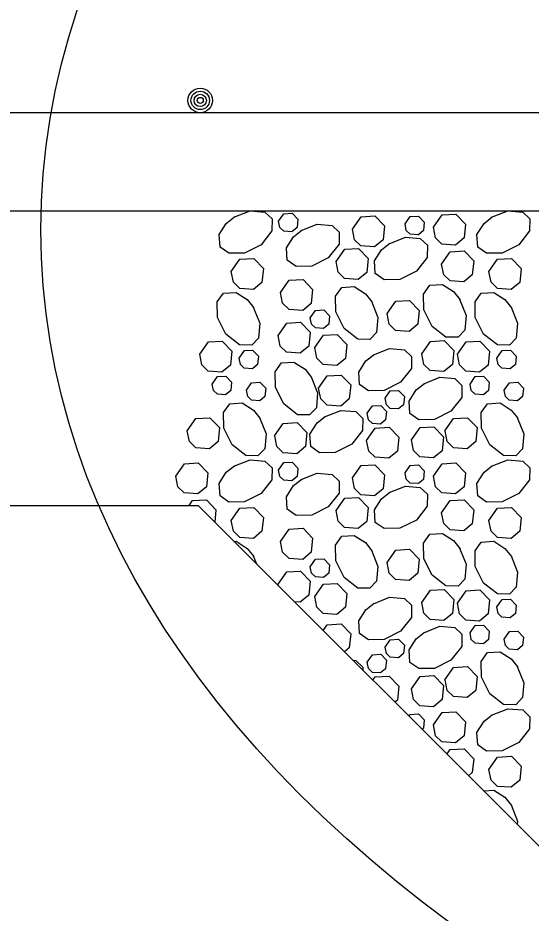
# Model space of a CAD drawing. Extents: x 636530 to 644067, y 294168 to 299122.
# Drawn here: x 640299.16 to 640315.08, y 295475.49 to 295503.28 of the extents above; entities that cross this region are included whole.
import ezdxf

# ---------------------------------------------------------------- set-up
doc = ezdxf.new("R2010")
doc.units = 0
doc.layers.add('1', color=7, linetype='Continuous')

msp = doc.modelspace()

# ---------------------------------------------------------------- linework, layer by layer
at = {"layer": '1'}
for p, q in [((640088.837, 295500.336), (640318.391, 295500.336)), ((640062.437, 295497.288), (640355.474, 295497.288)), ((640287.905, 295488.144), (640304.75, 295488.144)), ((640316.942, 295475.952), (640304.75, 295488.144))]:
    msp.add_line(p, q, dxfattribs=at)
for points in [[(640305.862, 295497.088), (640306.365, 295497.288), (640306.827, 295497.248), (640307.047, 295497.039), (640307.04, 295496.664), (640306.707, 295496.238), (640306.191, 295495.98), (640305.706, 295495.972), (640305.433, 295496.166), (640305.407, 295496.553), (640305.628, 295496.899), (640305.882, 295497.101)], [(640313.857, 295497.088), (640314.361, 295497.288), (640314.823, 295497.248), (640315.042, 295497.039), (640315.035, 295496.664), (640314.702, 295496.238), (640314.187, 295495.98), (640313.701, 295495.972), (640313.428, 295496.166), (640313.402, 295496.553), (640313.624, 295496.899), (640313.878, 295497.101)], [(640307.25, 295496.97), (640307.411, 295497.199), (640307.669, 295497.214), (640307.848, 295497.028), (640307.822, 295496.768), (640307.663, 295496.636), (640307.409, 295496.654), (640307.289, 295496.77), (640307.25, 295496.97)], [(640309.54, 295496.724), (640309.809, 295497.107), (640310.238, 295497.131), (640310.537, 295496.822), (640310.494, 295496.388), (640310.228, 295496.168), (640309.804, 295496.198), (640309.605, 295496.392), (640309.54, 295496.724)], [(640311.172, 295496.882), (640311.333, 295497.111), (640311.591, 295497.126), (640311.77, 295496.94), (640311.744, 295496.68), (640311.585, 295496.548), (640311.33, 295496.566), (640311.211, 295496.682), (640311.172, 295496.881)], [(640312.053, 295496.782), (640312.322, 295497.165), (640312.751, 295497.189), (640313.05, 295496.88), (640313.006, 295496.446), (640312.741, 295496.226), (640312.317, 295496.256), (640312.118, 295496.45), (640312.053, 295496.782)], [(640307.947, 295496.675), (640308.45, 295496.875), (640308.912, 295496.835), (640309.132, 295496.626), (640309.125, 295496.251), (640308.791, 295495.825), (640308.276, 295495.567), (640307.791, 295495.559), (640307.517, 295495.753), (640307.491, 295496.14), (640307.713, 295496.486), (640307.967, 295496.688)], [(640310.68, 295496.269), (640311.183, 295496.468), (640311.645, 295496.428), (640311.865, 295496.219), (640311.858, 295495.844), (640311.524, 295495.418), (640311.009, 295495.161), (640310.524, 295495.152), (640310.25, 295495.346), (640310.224, 295495.733), (640310.446, 295496.079), (640310.7, 295496.281)], [(640309.034, 295495.712), (640309.303, 295496.095), (640309.732, 295496.119), (640310.031, 295495.81), (640309.988, 295495.376), (640309.722, 295495.156), (640309.298, 295495.186), (640309.099, 295495.38), (640309.034, 295495.712)], [(640312.306, 295495.637), (640312.575, 295496.02), (640313.004, 295496.044), (640313.303, 295495.735), (640313.259, 295495.301), (640312.994, 295495.081), (640312.57, 295495.111), (640312.371, 295495.305), (640312.306, 295495.637)], [(640305.781, 295495.403), (640306.05, 295495.785), (640306.479, 295495.81), (640306.777, 295495.501), (640306.734, 295495.067), (640306.469, 295494.846), (640306.045, 295494.877), (640305.846, 295495.07), (640305.781, 295495.403)], [(640313.776, 295495.403), (640314.045, 295495.785), (640314.474, 295495.81), (640314.773, 295495.501), (640314.73, 295495.067), (640314.464, 295494.846), (640314.041, 295494.877), (640313.841, 295495.07), (640313.776, 295495.403)], [(640307.31, 295494.752), (640307.579, 295495.135), (640308.008, 295495.159), (640308.306, 295494.85), (640308.263, 295494.416), (640307.998, 295494.196), (640307.574, 295494.226), (640307.375, 295494.42), (640307.31, 295494.752)], [(640306.464, 295494.303), (640306.664, 295493.8), (640306.624, 295493.338), (640306.415, 295493.119), (640306.04, 295493.126), (640305.614, 295493.459), (640305.357, 295493.974), (640305.348, 295494.46), (640305.542, 295494.733), (640305.929, 295494.759), (640306.275, 295494.537), (640306.477, 295494.283)], [(640310.132, 295494.482), (640310.332, 295493.979), (640310.292, 295493.517), (640310.083, 295493.297), (640309.708, 295493.305), (640309.282, 295493.638), (640309.025, 295494.153), (640309.016, 295494.639), (640309.21, 295494.912), (640309.597, 295494.938), (640309.943, 295494.716), (640310.145, 295494.462)], [(640312.866, 295494.547), (640313.065, 295494.044), (640313.025, 295493.582), (640312.816, 295493.363), (640312.441, 295493.37), (640312.015, 295493.703), (640311.758, 295494.218), (640311.749, 295494.704), (640311.943, 295494.977), (640312.33, 295495.003), (640312.676, 295494.781), (640312.878, 295494.527)], [(640314.46, 295494.303), (640314.659, 295493.8), (640314.619, 295493.338), (640314.411, 295493.119), (640314.036, 295493.126), (640313.609, 295493.459), (640313.352, 295493.974), (640313.343, 295494.46), (640313.538, 295494.733), (640313.924, 295494.759), (640314.27, 295494.537), (640314.473, 295494.283)], [(640310.616, 295494.102), (640310.884, 295494.484), (640311.314, 295494.509), (640311.612, 295494.199), (640311.569, 295493.766), (640311.304, 295493.545), (640310.88, 295493.576), (640310.681, 295493.769), (640310.616, 295494.102)], [(640308.234, 295493.969), (640308.395, 295494.198), (640308.653, 295494.213), (640308.832, 295494.027), (640308.806, 295493.767), (640308.647, 295493.635), (640308.392, 295493.653), (640308.273, 295493.769), (640308.234, 295493.969)], [(640307.234, 295493.424), (640307.503, 295493.807), (640307.933, 295493.831), (640308.231, 295493.522), (640308.188, 295493.088), (640307.923, 295492.867), (640307.499, 295492.898), (640307.299, 295493.092), (640307.235, 295493.424)], [(640308.371, 295493.044), (640308.64, 295493.427), (640309.069, 295493.451), (640309.367, 295493.142), (640309.324, 295492.708), (640309.059, 295492.488), (640308.635, 295492.518), (640308.436, 295492.712), (640308.371, 295493.044)], [(640304.803, 295492.838), (640305.071, 295493.221), (640305.501, 295493.246), (640305.799, 295492.936), (640305.756, 295492.502), (640305.491, 295492.282), (640305.067, 295492.313), (640304.868, 295492.506), (640304.803, 295492.838)], [(640311.692, 295492.855), (640311.961, 295493.237), (640312.39, 295493.262), (640312.688, 295492.952), (640312.645, 295492.519), (640312.38, 295492.298), (640311.956, 295492.329), (640311.757, 295492.522), (640311.692, 295492.855)], [(640312.798, 295492.838), (640313.067, 295493.221), (640313.496, 295493.246), (640313.795, 295492.936), (640313.752, 295492.502), (640313.486, 295492.282), (640313.062, 295492.313), (640312.863, 295492.506), (640312.798, 295492.838)], [(640306.026, 295492.72), (640306.187, 295492.95), (640306.445, 295492.965), (640306.624, 295492.779), (640306.598, 295492.519), (640306.439, 295492.386), (640306.185, 295492.405), (640306.065, 295492.521), (640306.026, 295492.72)], [(640310.192, 295492.82), (640310.695, 295493.019), (640311.157, 295492.979), (640311.377, 295492.77), (640311.37, 295492.395), (640311.036, 295491.969), (640310.521, 295491.712), (640310.036, 295491.703), (640309.762, 295491.897), (640309.736, 295492.284), (640309.958, 295492.63), (640310.212, 295492.833)], [(640314.022, 295492.72), (640314.183, 295492.95), (640314.441, 295492.965), (640314.62, 295492.779), (640314.594, 295492.519), (640314.435, 295492.386), (640314.18, 295492.405), (640314.06, 295492.521), (640314.022, 295492.72)], [(640308.262, 295492.14), (640308.461, 295491.637), (640308.421, 295491.175), (640308.212, 295490.955), (640307.837, 295490.962), (640307.411, 295491.295), (640307.154, 295491.81), (640307.145, 295492.296), (640307.339, 295492.569), (640307.726, 295492.595), (640308.072, 295492.373), (640308.275, 295492.119)], [(640305.194, 295491.913), (640305.355, 295492.143), (640305.613, 295492.158), (640305.792, 295491.972), (640305.766, 295491.712), (640305.607, 295491.579), (640305.352, 295491.598), (640305.233, 295491.714), (640305.194, 295491.913)], [(640308.49, 295491.786), (640308.759, 295492.168), (640309.189, 295492.193), (640309.487, 295491.883), (640309.444, 295491.45), (640309.179, 295491.229), (640308.755, 295491.26), (640308.555, 295491.453), (640308.49, 295491.786)], [(640311.752, 295491.921), (640312.256, 295492.121), (640312.718, 295492.081), (640312.937, 295491.872), (640312.93, 295491.497), (640312.597, 295491.071), (640312.082, 295490.813), (640311.596, 295490.805), (640311.323, 295490.999), (640311.297, 295491.386), (640311.519, 295491.731), (640311.773, 295491.934)], [(640313.189, 295491.913), (640313.351, 295492.143), (640313.608, 295492.158), (640313.787, 295491.972), (640313.761, 295491.712), (640313.602, 295491.579), (640313.348, 295491.598), (640313.228, 295491.714), (640313.189, 295491.913)], [(640306.253, 295491.724), (640306.414, 295491.954), (640306.672, 295491.968), (640306.851, 295491.783), (640306.825, 295491.523), (640306.666, 295491.39), (640306.412, 295491.409), (640306.292, 295491.525), (640306.253, 295491.724)], [(640310.554, 295491.472), (640310.715, 295491.702), (640310.973, 295491.716), (640311.152, 295491.531), (640311.126, 295491.27), (640310.967, 295491.138), (640310.712, 295491.156), (640310.593, 295491.272), (640310.554, 295491.472)], [(640314.248, 295491.724), (640314.41, 295491.954), (640314.667, 295491.968), (640314.847, 295491.783), (640314.821, 295491.523), (640314.662, 295491.39), (640314.407, 295491.409), (640314.287, 295491.525), (640314.249, 295491.724)], [(640306.659, 295490.871), (640306.859, 295490.368), (640306.819, 295489.906), (640306.61, 295489.686), (640306.235, 295489.693), (640305.809, 295490.026), (640305.552, 295490.542), (640305.543, 295491.027), (640305.737, 295491.3), (640306.124, 295491.326), (640306.47, 295491.105), (640306.672, 295490.851)], [(640309.999, 295491.005), (640310.16, 295491.235), (640310.418, 295491.25), (640310.597, 295491.064), (640310.571, 295490.804), (640310.412, 295490.671), (640310.158, 295490.69), (640310.038, 295490.806), (640309.999, 295491.005)], [(640314.655, 295490.871), (640314.854, 295490.368), (640314.814, 295489.906), (640314.606, 295489.686), (640314.231, 295489.693), (640313.804, 295490.026), (640313.547, 295490.542), (640313.538, 295491.027), (640313.733, 295491.3), (640314.119, 295491.326), (640314.465, 295491.105), (640314.668, 295490.851)], [(640304.416, 295490.461), (640304.685, 295490.844), (640305.114, 295490.868), (640305.413, 295490.559), (640305.37, 295490.125), (640305.104, 295489.904), (640304.68, 295489.935), (640304.481, 295490.129), (640304.416, 295490.461)], [(640308.678, 295490.896), (640309.181, 295491.096), (640309.643, 295491.056), (640309.863, 295490.847), (640309.856, 295490.472), (640309.523, 295490.046), (640309.008, 295489.788), (640308.522, 295489.78), (640308.249, 295489.974), (640308.223, 295490.361), (640308.445, 295490.707), (640308.699, 295490.909)], [(640312.411, 295490.461), (640312.68, 295490.844), (640313.11, 295490.868), (640313.408, 295490.559), (640313.365, 295490.125), (640313.1, 295489.904), (640312.676, 295489.935), (640312.476, 295490.129), (640312.412, 295490.461)], [(640307.127, 295490.307), (640307.396, 295490.689), (640307.826, 295490.714), (640308.124, 295490.404), (640308.081, 295489.971), (640307.816, 295489.75), (640307.392, 295489.781), (640307.192, 295489.974), (640307.128, 295490.307)], [(640311.368, 295490.181), (640311.637, 295490.563), (640312.067, 295490.588), (640312.365, 295490.278), (640312.322, 295489.844), (640312.057, 295489.624), (640311.633, 295489.655), (640311.433, 295489.848), (640311.369, 295490.18)], [(640309.981, 295490.165), (640310.25, 295490.547), (640310.679, 295490.572), (640310.978, 295490.262), (640310.935, 295489.829), (640310.669, 295489.608), (640310.245, 295489.639), (640310.046, 295489.832), (640309.981, 295490.165)], [(640305.862, 295489.362), (640306.365, 295489.562), (640306.827, 295489.522), (640307.047, 295489.313), (640307.04, 295488.938), (640306.707, 295488.512), (640306.191, 295488.254), (640305.706, 295488.246), (640305.433, 295488.44), (640305.407, 295488.827), (640305.628, 295489.173), (640305.882, 295489.375)], [(640307.25, 295489.244), (640307.411, 295489.474), (640307.669, 295489.488), (640307.848, 295489.303), (640307.822, 295489.042), (640307.663, 295488.91), (640307.409, 295488.928), (640307.289, 295489.045), (640307.25, 295489.244)], [(640313.857, 295489.362), (640314.361, 295489.562), (640314.823, 295489.522), (640315.042, 295489.313), (640315.035, 295488.938), (640314.702, 295488.512), (640314.187, 295488.254), (640313.701, 295488.246), (640313.428, 295488.44), (640313.402, 295488.827), (640313.624, 295489.173), (640313.878, 295489.375)], [(640304.058, 295489.057), (640304.326, 295489.439), (640304.756, 295489.464), (640305.054, 295489.154), (640305.011, 295488.721), (640304.746, 295488.5), (640304.322, 295488.531), (640304.122, 295488.724), (640304.058, 295489.057)], [(640309.54, 295488.998), (640309.809, 295489.381), (640310.238, 295489.406), (640310.537, 295489.096), (640310.494, 295488.662), (640310.228, 295488.442), (640309.804, 295488.473), (640309.605, 295488.666), (640309.54, 295488.998)], [(640311.172, 295489.156), (640311.333, 295489.385), (640311.591, 295489.4), (640311.77, 295489.214), (640311.744, 295488.954), (640311.585, 295488.822), (640311.33, 295488.84), (640311.211, 295488.956), (640311.172, 295489.156)], [(640312.053, 295489.057), (640312.322, 295489.439), (640312.751, 295489.464), (640313.05, 295489.154), (640313.006, 295488.721), (640312.741, 295488.5), (640312.317, 295488.531), (640312.118, 295488.724), (640312.053, 295489.057)], [(640307.947, 295488.949), (640308.45, 295489.149), (640308.912, 295489.109), (640309.132, 295488.9), (640309.125, 295488.525), (640308.791, 295488.099), (640308.276, 295487.841), (640307.791, 295487.833), (640307.517, 295488.027), (640307.491, 295488.414), (640307.713, 295488.76), (640307.967, 295488.962)], [(640310.68, 295488.543), (640311.183, 295488.742), (640311.645, 295488.702), (640311.865, 295488.493), (640311.858, 295488.118), (640311.524, 295487.692), (640311.009, 295487.435), (640310.524, 295487.426), (640310.25, 295487.62), (640310.224, 295488.007), (640310.446, 295488.353), (640310.7, 295488.556)], [(640309.034, 295487.986), (640309.303, 295488.369), (640309.732, 295488.394), (640310.031, 295488.084), (640309.988, 295487.65), (640309.722, 295487.43), (640309.298, 295487.461), (640309.099, 295487.654), (640309.034, 295487.986)], [(640304.474, 295488.144), (640304.579, 295488.294), (640305.009, 295488.318), (640305.307, 295488.009), (640305.269, 295487.624)], [(640305.781, 295487.677), (640306.05, 295488.06), (640306.479, 295488.084), (640306.777, 295487.775), (640306.734, 295487.341), (640306.469, 295487.12), (640306.045, 295487.151), (640305.846, 295487.345), (640305.781, 295487.677)], [(640312.306, 295487.911), (640312.575, 295488.294), (640313.004, 295488.318), (640313.303, 295488.009), (640313.259, 295487.575), (640312.994, 295487.355), (640312.57, 295487.385), (640312.371, 295487.579), (640312.306, 295487.911)], [(640313.776, 295487.677), (640314.045, 295488.06), (640314.474, 295488.084), (640314.773, 295487.775), (640314.73, 295487.341), (640314.464, 295487.12), (640314.041, 295487.151), (640313.841, 295487.345), (640313.776, 295487.677)], [(640307.31, 295487.027), (640307.579, 295487.409), (640308.008, 295487.434), (640308.306, 295487.124), (640308.263, 295486.691), (640307.998, 295486.47), (640307.574, 295486.501), (640307.375, 295486.694), (640307.31, 295487.027)], [(640312.866, 295486.822), (640313.065, 295486.319), (640313.025, 295485.856), (640312.816, 295485.637), (640312.441, 295485.644), (640312.015, 295485.977), (640311.758, 295486.492), (640311.749, 295486.978), (640311.943, 295487.251), (640312.33, 295487.277), (640312.676, 295487.055), (640312.878, 295486.801)], [(640305.865, 295487.029), (640305.929, 295487.033), (640306.275, 295486.811), (640306.477, 295486.557)], [(640310.132, 295486.757), (640310.332, 295486.254), (640310.292, 295485.791), (640310.083, 295485.572), (640309.708, 295485.579), (640309.282, 295485.912), (640309.025, 295486.427), (640309.016, 295486.913), (640309.21, 295487.186), (640309.597, 295487.212), (640309.943, 295486.99), (640310.145, 295486.736)], [(640314.46, 295486.578), (640314.659, 295486.075), (640314.619, 295485.612), (640314.411, 295485.393), (640314.036, 295485.4), (640313.609, 295485.733), (640313.352, 295486.248), (640313.343, 295486.734), (640313.538, 295487.007), (640313.924, 295487.033), (640314.27, 295486.811), (640314.473, 295486.557)], [(640310.616, 295486.376), (640310.884, 295486.759), (640311.314, 295486.783), (640311.612, 295486.474), (640311.569, 295486.04), (640311.304, 295485.819), (640310.88, 295485.85), (640310.681, 295486.043), (640310.616, 295486.376)], [(640306.464, 295486.578), (640306.562, 295486.331)], [(640308.234, 295486.243), (640308.395, 295486.472), (640308.653, 295486.487), (640308.832, 295486.301), (640308.806, 295486.041), (640308.647, 295485.909), (640308.392, 295485.927), (640308.273, 295486.043), (640308.234, 295486.243)], [(640307.234, 295485.698), (640307.503, 295486.081), (640307.933, 295486.105), (640308.231, 295485.796), (640308.188, 295485.362), (640307.923, 295485.142), (640307.738, 295485.155)], [(640307.244, 295485.649), (640307.235, 295485.698)], [(640308.371, 295485.319), (640308.64, 295485.701), (640309.069, 295485.726), (640309.367, 295485.416), (640309.324, 295484.982), (640309.059, 295484.762), (640308.635, 295484.793), (640308.436, 295484.986), (640308.371, 295485.318)], [(640311.692, 295485.129), (640311.961, 295485.512), (640312.39, 295485.536), (640312.688, 295485.227), (640312.645, 295484.793), (640312.38, 295484.572), (640311.956, 295484.603), (640311.757, 295484.796), (640311.692, 295485.129)], [(640312.798, 295485.113), (640313.067, 295485.495), (640313.496, 295485.52), (640313.795, 295485.21), (640313.752, 295484.777), (640313.486, 295484.556), (640313.062, 295484.587), (640312.863, 295484.78), (640312.798, 295485.113)], [(640310.192, 295485.094), (640310.695, 295485.293), (640311.157, 295485.253), (640311.377, 295485.045), (640311.37, 295484.67), (640311.036, 295484.244), (640310.521, 295483.986), (640310.036, 295483.977), (640309.762, 295484.172), (640309.736, 295484.558), (640309.958, 295484.904), (640310.212, 295485.107)], [(640314.022, 295484.995), (640314.183, 295485.224), (640314.441, 295485.239), (640314.62, 295485.053), (640314.594, 295484.793), (640314.435, 295484.661), (640314.18, 295484.679), (640314.06, 295484.795), (640314.022, 295484.994)], [(640308.632, 295484.261), (640308.759, 295484.443), (640309.189, 295484.467), (640309.487, 295484.158), (640309.444, 295483.724), (640309.294, 295483.599)], [(640311.752, 295484.195), (640312.256, 295484.395), (640312.718, 295484.355), (640312.937, 295484.146), (640312.93, 295483.771), (640312.597, 295483.345), (640312.082, 295483.087), (640311.596, 295483.079), (640311.323, 295483.273), (640311.297, 295483.66), (640311.519, 295484.006), (640311.773, 295484.208)], [(640313.189, 295484.187), (640313.351, 295484.417), (640313.608, 295484.432), (640313.787, 295484.246), (640313.761, 295483.986), (640313.602, 295483.853), (640313.348, 295483.872), (640313.228, 295483.988), (640313.189, 295484.187)], [(640314.248, 295483.998), (640314.41, 295484.228), (640314.667, 295484.243), (640314.847, 295484.057), (640314.821, 295483.797), (640314.662, 295483.664), (640314.407, 295483.683), (640314.287, 295483.799), (640314.249, 295483.998)], [(640310.554, 295483.746), (640310.715, 295483.976), (640310.973, 295483.99), (640311.152, 295483.805), (640311.126, 295483.545), (640310.967, 295483.412), (640310.712, 295483.431), (640310.593, 295483.547), (640310.554, 295483.746)], [(640309.999, 295483.28), (640310.16, 295483.509), (640310.418, 295483.524), (640310.597, 295483.338), (640310.571, 295483.078), (640310.412, 295482.946), (640310.158, 295482.964), (640310.038, 295483.08), (640309.999, 295483.28)], [(640314.655, 295483.145), (640314.854, 295482.642), (640314.814, 295482.18), (640314.606, 295481.96), (640314.231, 295481.967), (640313.804, 295482.301), (640313.547, 295482.816), (640313.538, 295483.301), (640313.733, 295483.575), (640314.119, 295483.6), (640314.465, 295483.379), (640314.668, 295483.125)], [(640309.556, 295483.338), (640309.643, 295483.33), (640309.863, 295483.121), (640309.861, 295483.032)], [(640312.411, 295482.735), (640312.68, 295483.118), (640313.11, 295483.142), (640313.408, 295482.833), (640313.365, 295482.399), (640313.1, 295482.179), (640312.676, 295482.209), (640312.476, 295482.403), (640312.412, 295482.735)], [(640310.176, 295482.717), (640310.25, 295482.821), (640310.679, 295482.846), (640310.978, 295482.537), (640310.935, 295482.103), (640310.856, 295482.037)], [(640311.368, 295482.455), (640311.637, 295482.837), (640312.067, 295482.862), (640312.365, 295482.552), (640312.322, 295482.119), (640312.057, 295481.898), (640311.633, 295481.929), (640311.433, 295482.122), (640311.369, 295482.455)], [(640312.053, 295481.331), (640312.322, 295481.713), (640312.751, 295481.738), (640313.05, 295481.428), (640313.006, 295480.995), (640312.741, 295480.774), (640312.317, 295480.805), (640312.118, 295480.998), (640312.053, 295481.331)], [(640313.857, 295481.637), (640314.361, 295481.836), (640314.823, 295481.796), (640315.042, 295481.587), (640315.035, 295481.212), (640314.702, 295480.786), (640314.187, 295480.529), (640313.701, 295480.52), (640313.428, 295480.714), (640313.402, 295481.101), (640313.624, 295481.447), (640313.878, 295481.65)], [(640311.292, 295481.601), (640311.333, 295481.659), (640311.591, 295481.674), (640311.77, 295481.488), (640311.744, 295481.228), (640311.701, 295481.192)], [(640312.472, 295480.421), (640312.575, 295480.568), (640313.004, 295480.593), (640313.303, 295480.283), (640313.259, 295479.85), (640313.142, 295479.752)], [(640313.776, 295479.951), (640314.045, 295480.334), (640314.474, 295480.358), (640314.773, 295480.049), (640314.73, 295479.615), (640314.464, 295479.395), (640314.041, 295479.425), (640313.841, 295479.619), (640313.776, 295479.951)], [(640313.607, 295479.286), (640313.924, 295479.307), (640314.27, 295479.086), (640314.473, 295478.832)], [(640314.46, 295478.852), (640314.659, 295478.349), (640314.65, 295478.243)]]:
    msp.add_lwpolyline(points, dxfattribs=at)
for radius in [0.381, 0.286, 0.19, 0.0952]:
    msp.add_circle((640304.818, 295500.716), radius, dxfattribs=at)
msp.add_ellipse((640355.391, 295496.701), major_axis=(-55.517, 0), ratio=0.608854, dxfattribs=at)

doc.saveas('drawing.dxf')
